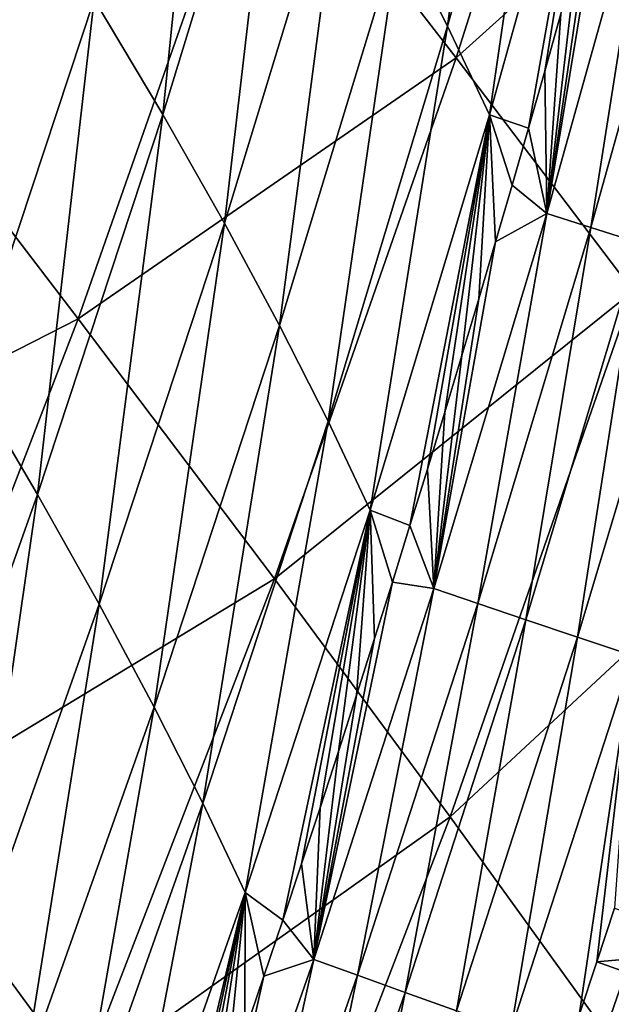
# Model space of a CAD drawing. Header units: millimetres. Extents: x -300 to 300, y -500 to 500.
# Tile 317 of 656: x 245 to 256, y -346 to -326. Entities that reach past the tile are written whole.
import ezdxf

# ---------------------------------------------------------------- set-up
doc = ezdxf.new("R2010")
doc.units = ezdxf.units.MM
doc.header["$LTSCALE"] = 81.481481
for name, color, linetype in [('19', 7, 'CONTINUOUS'), ('21', 7, 'CONTINUOUS'), ('23', 7, 'CONTINUOUS'), ('26', 7, 'CONTINUOUS')]:
    doc.layers.add(name, color=color, linetype=linetype)

msp = doc.modelspace()

# ---------------------------------------------------------------- linework, layer by layer
at = {"layer": '19', "color": 7, "linetype": 'CONTINUOUS'}
for points in [[(253.36, -327.215, 32.492), (256.769, -316.426, 32.342), (249.432, -322.151, 36.259), (253.36, -327.215, 32.492)], [(253.36, -327.215, 32.492), (260.3, -320.963, 28.365), (256.769, -316.426, 32.342), (253.36, -327.215, 32.492)], [(241.552, -326.795, 39.984), (245.108, -316.672, 39.807), (236.892, -320.767, 43.329), (241.552, -326.795, 39.984)], [(241.552, -326.795, 39.984), (249.432, -322.151, 36.259), (245.108, -316.672, 39.807), (241.552, -326.795, 39.984)], [(256.876, -331.853, 28.501), (260.3, -320.963, 28.365), (253.36, -327.215, 32.492), (256.876, -331.853, 28.501)], [(245.841, -332.401, 36.425), (249.432, -322.151, 36.259), (241.552, -326.795, 39.984), (245.841, -332.401, 36.425)], [(245.841, -332.401, 36.425), (253.36, -327.215, 32.492), (249.432, -322.151, 36.259), (245.841, -332.401, 36.425)], [(237.791, -336.513, 40.164), (245.841, -332.401, 36.425), (241.552, -326.795, 39.984), (237.791, -336.513, 40.164)], [(249.742, -337.574, 32.646), (253.36, -327.215, 32.492), (245.841, -332.401, 36.425), (249.742, -337.574, 32.646)], [(249.742, -337.574, 32.646), (256.876, -331.853, 28.501), (253.36, -327.215, 32.492), (249.742, -337.574, 32.646)], [(253.24, -342.302, 28.639), (256.876, -331.853, 28.501), (249.742, -337.574, 32.646), (253.24, -342.302, 28.639)], [(253.24, -342.302, 28.639), (259.964, -336.053, 24.278), (256.876, -331.853, 28.501), (253.24, -342.302, 28.639)], [(242.04, -342.236, 36.594), (245.841, -332.401, 36.425), (237.791, -336.513, 40.164), (242.04, -342.236, 36.594)], [(242.04, -342.236, 36.594), (249.742, -337.574, 32.646), (245.841, -332.401, 36.425), (242.04, -342.236, 36.594)], [(256.319, -346.575, 24.398), (259.964, -336.053, 24.278), (253.24, -342.302, 28.639), (256.319, -346.575, 24.398)], [(256.319, -346.575, 24.398), (262.608, -339.805, 19.818), (259.964, -336.053, 24.278), (256.319, -346.575, 24.398)], [(245.911, -347.509, 32.802), (249.742, -337.574, 32.646), (242.04, -342.236, 36.594), (245.911, -347.509, 32.802)], [(245.911, -347.509, 32.802), (253.24, -342.302, 28.639), (249.742, -337.574, 32.646), (245.911, -347.509, 32.802)], [(258.966, -350.381, 19.916), (262.608, -339.805, 19.818), (256.319, -346.575, 24.398), (258.966, -350.381, 19.916)], [(238.027, -351.663, 36.765), (245.911, -347.509, 32.802), (242.04, -342.236, 36.594), (238.027, -351.663, 36.765)], [(249.388, -352.32, 28.779), (253.24, -342.302, 28.639), (245.911, -347.509, 32.802), (249.388, -352.32, 28.779)], [(249.388, -352.32, 28.779), (256.319, -346.575, 24.398), (253.24, -342.302, 28.639), (249.388, -352.32, 28.779)]]:
    msp.add_3dface(points, dxfattribs=at)
at = {"layer": '21', "color": 7, "linetype": 'CONTINUOUS'}
for points in [[(252.228, -324.697, 13.76), (254.504, -316.605, 13.771), (253.188, -326.585, 11.99), (252.228, -324.697, 13.76)], [(253.188, -326.585, 11.99), (254.504, -316.605, 13.771), (255.46, -318.478, 12.019), (253.188, -326.585, 11.99)], [(246.158, -326.045, 19.048), (248.544, -318.272, 19.011), (247.524, -328.341, 17.295), (246.158, -326.045, 19.048)], [(247.524, -328.341, 17.295), (248.544, -318.272, 19.011), (249.911, -320.541, 17.272), (247.524, -328.341, 17.295)], [(253.188, -326.585, 11.99), (255.46, -318.478, 12.019), (254.021, -328.348, 10.212), (253.188, -326.585, 11.99)], [(254.021, -328.348, 10.212), (255.46, -318.478, 12.019), (256.289, -320.23, 10.259), (254.021, -328.348, 10.212)], [(254.021, -328.348, 10.212), (256.289, -320.23, 10.259), (254.795, -328.61, 8.964), (254.021, -328.348, 10.212)], [(254.795, -328.61, 8.964), (256.289, -320.23, 10.259), (255.118, -327.477, 8.974), (254.795, -328.61, 8.964)], [(255.118, -327.477, 8.974), (256.289, -320.23, 10.259), (255.438, -326.342, 8.983), (255.118, -327.477, 8.974)], [(247.524, -328.341, 17.295), (249.911, -320.541, 17.272), (248.752, -330.504, 15.528), (247.524, -328.341, 17.295)], [(248.752, -330.504, 15.528), (249.911, -320.541, 17.272), (251.137, -322.683, 15.521), (248.752, -330.504, 15.528)], [(248.752, -330.504, 15.528), (251.137, -322.683, 15.521), (249.846, -332.535, 13.751), (248.752, -330.504, 15.528)], [(249.846, -332.535, 13.751), (251.137, -322.683, 15.521), (252.228, -324.697, 13.76), (249.846, -332.535, 13.751)], [(243.665, -333.578, 19.087), (244.653, -323.618, 20.784), (246.158, -326.045, 19.048), (243.665, -333.578, 19.087)], [(249.846, -332.535, 13.751), (252.228, -324.697, 13.76), (250.809, -334.435, 11.964), (249.846, -332.535, 13.751)], [(250.809, -334.435, 11.964), (252.228, -324.697, 13.76), (253.188, -326.585, 11.99), (250.809, -334.435, 11.964)], [(243.665, -333.578, 19.087), (246.158, -326.045, 19.048), (245.031, -335.896, 17.32), (243.665, -333.578, 19.087)], [(245.031, -335.896, 17.32), (246.158, -326.045, 19.048), (247.524, -328.341, 17.295), (245.031, -335.896, 17.32)], [(250.809, -334.435, 11.964), (253.188, -326.585, 11.99), (251.647, -336.206, 10.169), (250.809, -334.435, 11.964)], [(251.647, -336.206, 10.169), (253.188, -326.585, 11.99), (254.021, -328.348, 10.212), (251.647, -336.206, 10.169)], [(245.031, -335.896, 17.32), (247.524, -328.341, 17.295), (246.259, -338.078, 15.539), (245.031, -335.896, 17.32)], [(246.259, -338.078, 15.539), (247.524, -328.341, 17.295), (248.752, -330.504, 15.528), (246.259, -338.078, 15.539)], [(251.647, -336.206, 10.169), (254.021, -328.348, 10.212), (252.439, -336.514, 8.897), (251.647, -336.206, 10.169)], [(252.439, -336.514, 8.897), (254.021, -328.348, 10.212), (252.786, -335.389, 8.906), (252.439, -336.514, 8.897)], [(252.786, -335.389, 8.906), (254.021, -328.348, 10.212), (253.129, -334.262, 8.916), (252.786, -335.389, 8.906)], [(253.129, -334.262, 8.916), (254.021, -328.348, 10.212), (253.469, -333.134, 8.926), (253.129, -334.262, 8.916)], [(253.469, -333.134, 8.926), (254.021, -328.348, 10.212), (253.806, -332.005, 8.936), (253.469, -333.134, 8.926)], [(253.806, -332.005, 8.936), (254.021, -328.348, 10.212), (254.139, -330.875, 8.945), (253.806, -332.005, 8.936)], [(254.139, -330.875, 8.945), (254.021, -328.348, 10.212), (254.468, -329.743, 8.955), (254.139, -330.875, 8.945)], [(254.468, -329.743, 8.955), (254.021, -328.348, 10.212), (254.795, -328.61, 8.964), (254.468, -329.743, 8.955)], [(246.259, -338.078, 15.539), (248.752, -330.504, 15.528), (247.355, -340.122, 13.745), (246.259, -338.078, 15.539)], [(247.355, -340.122, 13.745), (248.752, -330.504, 15.528), (249.846, -332.535, 13.751), (247.355, -340.122, 13.745)], [(247.355, -340.122, 13.745), (249.846, -332.535, 13.751), (248.321, -342.032, 11.942), (247.355, -340.122, 13.745)], [(248.321, -342.032, 11.942), (249.846, -332.535, 13.751), (250.809, -334.435, 11.964), (248.321, -342.032, 11.942)], [(242.428, -343.211, 17.348), (243.665, -333.578, 19.087), (245.031, -335.896, 17.32), (242.428, -343.211, 17.348)], [(248.321, -342.032, 11.942), (250.809, -334.435, 11.964), (249.163, -343.807, 10.129), (248.321, -342.032, 11.942)], [(249.163, -343.807, 10.129), (250.809, -334.435, 11.964), (251.647, -336.206, 10.169), (249.163, -343.807, 10.129)], [(242.428, -343.211, 17.348), (245.031, -335.896, 17.32), (243.657, -345.408, 15.552), (242.428, -343.211, 17.348)], [(243.657, -345.408, 15.552), (245.031, -335.896, 17.32), (246.259, -338.078, 15.539), (243.657, -345.408, 15.552)], [(249.163, -343.807, 10.129), (251.647, -336.206, 10.169), (249.91, -344.358, 8.828), (249.163, -343.807, 10.129)], [(249.91, -344.358, 8.828), (251.647, -336.206, 10.169), (250.283, -343.241, 8.838), (249.91, -344.358, 8.828)], [(250.283, -343.241, 8.838), (251.647, -336.206, 10.169), (250.651, -342.123, 8.848), (250.283, -343.241, 8.838)], [(250.651, -342.123, 8.848), (251.647, -336.206, 10.169), (251.016, -341.004, 8.858), (250.651, -342.123, 8.848)], [(251.016, -341.004, 8.858), (251.647, -336.206, 10.169), (251.377, -339.884, 8.867), (251.016, -341.004, 8.858)], [(251.377, -339.884, 8.867), (251.647, -336.206, 10.169), (251.735, -338.762, 8.877), (251.377, -339.884, 8.867)], [(251.735, -338.762, 8.877), (251.647, -336.206, 10.169), (252.089, -337.639, 8.887), (251.735, -338.762, 8.877)], [(252.089, -337.639, 8.887), (251.647, -336.206, 10.169), (252.439, -336.514, 8.897), (252.089, -337.639, 8.887)], [(243.657, -345.408, 15.552), (246.259, -338.078, 15.539), (244.754, -347.463, 13.743), (243.657, -345.408, 15.552)], [(244.754, -347.463, 13.743), (246.259, -338.078, 15.539), (247.355, -340.122, 13.745), (244.754, -347.463, 13.743)], [(244.754, -347.463, 13.743), (247.355, -340.122, 13.745), (245.724, -349.378, 11.923), (244.754, -347.463, 13.743)], [(245.724, -349.378, 11.923), (247.355, -340.122, 13.745), (248.321, -342.032, 11.942), (245.724, -349.378, 11.923)], [(245.724, -349.378, 11.923), (248.321, -342.032, 11.942), (246.57, -351.155, 10.093), (245.724, -349.378, 11.923)], [(246.57, -351.155, 10.093), (248.321, -342.032, 11.942), (249.163, -343.807, 10.129), (246.57, -351.155, 10.093)], [(246.57, -351.155, 10.093), (249.163, -343.807, 10.129), (247.193, -352.135, 8.761), (246.57, -351.155, 10.093)], [(247.193, -352.135, 8.761), (249.163, -343.807, 10.129), (247.593, -351.028, 8.771), (247.193, -352.135, 8.761)], [(247.593, -351.028, 8.771), (249.163, -343.807, 10.129), (247.989, -349.92, 8.78), (247.593, -351.028, 8.771)], [(247.989, -349.92, 8.78), (249.163, -343.807, 10.129), (248.382, -348.81, 8.79), (247.989, -349.92, 8.78)], [(248.382, -348.81, 8.79), (249.163, -343.807, 10.129), (248.77, -347.699, 8.799), (248.382, -348.81, 8.79)], [(248.77, -347.699, 8.799), (249.163, -343.807, 10.129), (249.154, -346.587, 8.809), (248.77, -347.699, 8.799)], [(249.154, -346.587, 8.809), (249.163, -343.807, 10.129), (249.534, -345.473, 8.819), (249.154, -346.587, 8.809)], [(249.534, -345.473, 8.819), (249.163, -343.807, 10.129), (249.91, -344.358, 8.828), (249.534, -345.473, 8.819)], [(242.042, -354.56, 13.744), (243.657, -345.408, 15.552), (244.754, -347.463, 13.743), (242.042, -354.56, 13.744)]]:
    msp.add_3dface(points, dxfattribs=at)
at = {"layer": '23', "color": 7, "linetype": 'CONTINUOUS'}
for points in [[(256.157, -345.186, 2.741), (256.508, -344.121, 2.739), (258.973, -344.937, 1.111), (256.157, -345.186, 2.741)], [(258.616, -346.059, 1.109), (256.157, -345.186, 2.741), (258.973, -344.937, 1.111), (258.616, -346.059, 1.109)], [(255.804, -346.249, 2.743), (256.157, -345.186, 2.741), (258.616, -346.059, 1.109), (255.804, -346.249, 2.743)]]:
    msp.add_3dface(points, dxfattribs=at)
at = {"layer": '26', "color": 7, "linetype": 'CONTINUOUS'}
for points in [[(256.378, -322.934, 9.012), (257.27, -322.773, 7.785), (255.162, -330.309, 7.736), (256.378, -322.934, 9.012)], [(257.27, -322.773, 7.785), (256.038, -330.587, 6.575), (255.162, -330.309, 7.736), (257.27, -322.773, 7.785)], [(258.148, -323.033, 6.61), (256.038, -330.587, 6.575), (257.27, -322.773, 7.785), (258.148, -323.033, 6.61)], [(256.068, -324.071, 9.002), (256.378, -322.934, 9.012), (255.162, -330.309, 7.736), (256.068, -324.071, 9.002)], [(258.148, -323.033, 6.61), (256.997, -330.889, 5.482), (256.038, -330.587, 6.575), (258.148, -323.033, 6.61)], [(255.755, -325.207, 8.993), (256.068, -324.071, 9.002), (255.162, -330.309, 7.736), (255.755, -325.207, 8.993)], [(255.438, -326.342, 8.983), (255.755, -325.207, 8.993), (255.162, -330.309, 7.736), (255.438, -326.342, 8.983)], [(255.118, -327.477, 8.974), (255.438, -326.342, 8.983), (255.162, -330.309, 7.736), (255.118, -327.477, 8.974)], [(254.795, -328.61, 8.964), (255.118, -327.477, 8.974), (255.162, -330.309, 7.736), (254.795, -328.61, 8.964)], [(254.468, -329.743, 8.955), (254.795, -328.61, 8.964), (255.162, -330.309, 7.736), (254.468, -329.743, 8.955)], [(254.139, -330.875, 8.945), (254.468, -329.743, 8.955), (255.162, -330.309, 7.736), (254.139, -330.875, 8.945)], [(254.139, -330.875, 8.945), (255.162, -330.309, 7.736), (252.916, -337.767, 7.687), (254.139, -330.875, 8.945)], [(255.162, -330.309, 7.736), (253.79, -338.063, 6.54), (252.916, -337.767, 7.687), (255.162, -330.309, 7.736)], [(256.038, -330.587, 6.575), (253.79, -338.063, 6.54), (255.162, -330.309, 7.736), (256.038, -330.587, 6.575)], [(256.038, -330.587, 6.575), (254.744, -338.385, 5.461), (253.79, -338.063, 6.54), (256.038, -330.587, 6.575)], [(256.997, -330.889, 5.482), (254.744, -338.385, 5.461), (256.038, -330.587, 6.575), (256.997, -330.889, 5.482)], [(253.806, -332.005, 8.936), (254.139, -330.875, 8.945), (252.916, -337.767, 7.687), (253.806, -332.005, 8.936)], [(256.997, -330.889, 5.482), (255.772, -338.73, 4.46), (254.744, -338.385, 5.461), (256.997, -330.889, 5.482)], [(258.031, -331.213, 4.467), (255.772, -338.73, 4.46), (256.997, -330.889, 5.482), (258.031, -331.213, 4.467)], [(258.031, -331.213, 4.467), (256.864, -339.095, 3.543), (255.772, -338.73, 4.46), (258.031, -331.213, 4.467)], [(253.469, -333.134, 8.926), (253.806, -332.005, 8.936), (252.916, -337.767, 7.687), (253.469, -333.134, 8.926)], [(253.129, -334.262, 8.916), (253.469, -333.134, 8.926), (252.916, -337.767, 7.687), (253.129, -334.262, 8.916)], [(252.786, -335.389, 8.906), (253.129, -334.262, 8.916), (252.916, -337.767, 7.687), (252.786, -335.389, 8.906)], [(252.439, -336.514, 8.897), (252.786, -335.389, 8.906), (252.916, -337.767, 7.687), (252.439, -336.514, 8.897)], [(252.089, -337.639, 8.887), (252.439, -336.514, 8.897), (252.916, -337.767, 7.687), (252.089, -337.639, 8.887)], [(251.735, -338.762, 8.877), (252.089, -337.639, 8.887), (250.526, -345.138, 7.638), (251.735, -338.762, 8.877)], [(252.089, -337.639, 8.887), (252.916, -337.767, 7.687), (250.526, -345.138, 7.638), (252.089, -337.639, 8.887)], [(252.916, -337.767, 7.687), (251.396, -345.453, 6.505), (250.526, -345.138, 7.638), (252.916, -337.767, 7.687)], [(253.79, -338.063, 6.54), (251.396, -345.453, 6.505), (252.916, -337.767, 7.687), (253.79, -338.063, 6.54)], [(253.79, -338.063, 6.54), (252.345, -345.796, 5.44), (251.396, -345.453, 6.505), (253.79, -338.063, 6.54)], [(254.744, -338.385, 5.461), (252.345, -345.796, 5.44), (253.79, -338.063, 6.54), (254.744, -338.385, 5.461)], [(254.744, -338.385, 5.461), (253.364, -346.163, 4.452), (252.345, -345.796, 5.44), (254.744, -338.385, 5.461)], [(255.772, -338.73, 4.46), (253.364, -346.163, 4.452), (254.744, -338.385, 5.461), (255.772, -338.73, 4.46)], [(251.377, -339.884, 8.867), (251.735, -338.762, 8.877), (250.526, -345.138, 7.638), (251.377, -339.884, 8.867)], [(255.772, -338.73, 4.46), (254.447, -346.551, 3.548), (253.364, -346.163, 4.452), (255.772, -338.73, 4.46)], [(256.864, -339.095, 3.543), (254.447, -346.551, 3.548), (255.772, -338.73, 4.46), (256.864, -339.095, 3.543)], [(256.864, -339.095, 3.543), (255.804, -346.249, 2.743), (254.447, -346.551, 3.548), (256.864, -339.095, 3.543)], [(256.157, -345.186, 2.741), (255.804, -346.249, 2.743), (256.864, -339.095, 3.543), (256.157, -345.186, 2.741)], [(256.508, -344.121, 2.739), (256.157, -345.186, 2.741), (256.864, -339.095, 3.543), (256.508, -344.121, 2.739)], [(251.016, -341.004, 8.858), (251.377, -339.884, 8.867), (250.526, -345.138, 7.638), (251.016, -341.004, 8.858)], [(250.651, -342.123, 8.848), (251.016, -341.004, 8.858), (250.526, -345.138, 7.638), (250.651, -342.123, 8.848)], [(250.283, -343.241, 8.838), (250.651, -342.123, 8.848), (250.526, -345.138, 7.638), (250.283, -343.241, 8.838)], [(249.91, -344.358, 8.828), (250.283, -343.241, 8.838), (250.526, -345.138, 7.638), (249.91, -344.358, 8.828)], [(249.534, -345.473, 8.819), (249.91, -344.358, 8.828), (250.526, -345.138, 7.638), (249.534, -345.473, 8.819)], [(249.534, -345.473, 8.819), (250.526, -345.138, 7.638), (247.981, -352.417, 7.588), (249.534, -345.473, 8.819)], [(250.526, -345.138, 7.638), (248.846, -352.753, 6.469), (247.981, -352.417, 7.588), (250.526, -345.138, 7.638)], [(251.396, -345.453, 6.505), (248.846, -352.753, 6.469), (250.526, -345.138, 7.638), (251.396, -345.453, 6.505)], [(249.154, -346.587, 8.809), (249.534, -345.473, 8.819), (247.981, -352.417, 7.588), (249.154, -346.587, 8.809)], [(251.396, -345.453, 6.505), (249.788, -353.118, 5.418), (248.846, -352.753, 6.469), (251.396, -345.453, 6.505)], [(252.345, -345.796, 5.44), (249.788, -353.118, 5.418), (251.396, -345.453, 6.505), (252.345, -345.796, 5.44)], [(252.345, -345.796, 5.44), (250.799, -353.508, 4.443), (249.788, -353.118, 5.418), (252.345, -345.796, 5.44)], [(253.364, -346.163, 4.452), (250.799, -353.508, 4.443), (252.345, -345.796, 5.44), (253.364, -346.163, 4.452)]]:
    msp.add_3dface(points, dxfattribs=at)

doc.saveas('drawing.dxf')
